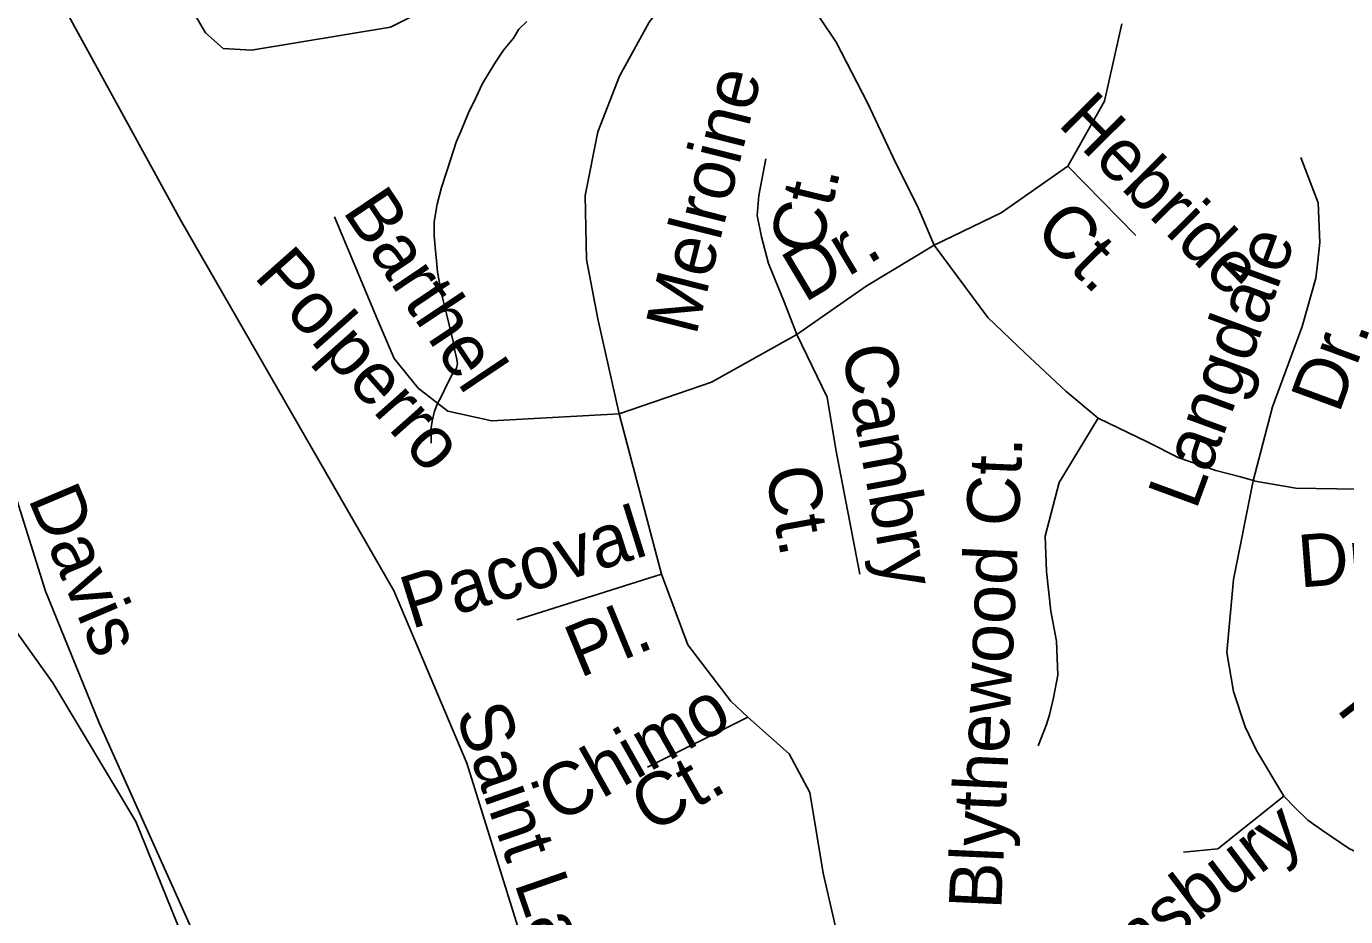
# Model space of a CAD drawing. Extents: x 2001466 to 2224147, y 644118 to 847247.
# Drawn here: x 2045751 to 2048135, y 735436 to 737044 of the extents above; entities that cross this region are included whole.
import ezdxf

# ---------------------------------------------------------------- set-up
doc = ezdxf.new("R2010")
doc.units = 0
for name, color, linetype in [('Exist Hydrographic Misc Water Feature', 7, 'Continuous'), ('Exist Railroad Mainline', 7, 'Continuous'), ('Exist Road Non-System Type 51', 7, 'Continuous'), ('Exist Road Non-System Type 51 Label', 7, 'Continuous'), ('Exist Road Secondary Type 51 Attributed', 7, 'Continuous'), ('Exist Road Secondary Type 51 Label', 7, 'Continuous')]:
    doc.layers.add(name, color=color, linetype=linetype)

msp = doc.modelspace()

# ---------------------------------------------------------------- linework, layer by layer
at = {"layer": 'Exist Hydrographic Misc Water Feature'}
for points in [[(2046482.3, 736290.9), (2046481.9, 736304.7), (2046482.3, 736318.9), (2046483.8, 736330.8), (2046488.1, 736348.8), (2046493.8, 736362.9), (2046500.2, 736374.9), (2046511.7, 736398.7), (2046519.9, 736414.9), (2046527.9, 736426.7), (2046529.7, 736435), (2046527.9, 736445), (2046523.8, 736463.1), (2046521.9, 736474.7), (2046509.8, 736524.8), (2046503.7, 736548.8), (2046499.4, 736566.9), (2046493.6, 736600.7), (2046491.4, 736620.9), (2046489.3, 736644.7), (2046487.5, 736666.9), (2046487.3, 736690.9), (2046493, 736722.9), (2046501, 736752.9), (2046509.2, 736778.8), (2046517, 736802.8), (2046527, 736834.9), (2046537.1, 736856.9), (2046548.8, 736886.8), (2046562.9, 736915), (2046574.8, 736940.8), (2046586.7, 736960.9), (2046598.6, 736979), (2046613, 737000.8), (2046630.6, 737022.9), (2046640.6, 737039.2), (2046654.8, 737052.8)], [(2045520.6, 736303), (2045615, 736113.7), (2045798.1, 735858)], [(2045520.6, 736303), (2045615, 736113.7), (2045798.1, 735858)], [(2045798.1, 735858), (2045948.2, 735608), (2046078.2, 735287)], [(2045798.1, 735858), (2045948.2, 735608), (2046078.2, 735287)]]:
    msp.add_lwpolyline(points, dxfattribs=at)
at = {"layer": 'Exist Railroad Mainline'}
msp.add_lwpolyline([(2044852, 738852.1), (2044934.6, 738702.3), (2045475.8, 737702.5), (2046029.7, 736693.6), (2046415.7, 736022.5), (2046415.9, 736022.1), (2046546.4, 735713.2), (2046633.3, 735435), (2046650.9, 735378.6), (2046651, 735378.1), (2046692.8, 735099.6), (2046708.5, 734902), (2046708.5, 734901.6), (2046692.8, 734577.4), (2046661.8, 734347.9), (2046630.1, 734113.1), (2046483.8, 733489.4), (2046365.4, 732962.5), (2046280.3, 732583.6), (2045940.8, 731105), (2045593.1, 729582.8)], dxfattribs=at)
at = {"layer": 'Exist Road Non-System Type 51'}
msp.add_line((2047632.4, 736791.4), (2047755.2, 736666), dxfattribs=at)
for points in [[(2046523.1, 737538.3), (2046577.9, 737459.8), (2046607.8, 737362.7), (2046601.2, 737252.9), (2046533, 737127.2), (2046488.2, 737082.3), (2046408.4, 737042.4), (2046157.4, 737000.8), (2046105.9, 737004.1), (2046074.3, 737032.4), (2046026.2, 737115.5), (2045964.7, 737250.3), (2045963, 737320.1), (2045987.9, 737398.3)], [(2047075.8, 737243.3), (2046986.3, 737184.4), (2046927.5, 737117.9), (2046876.3, 737051.4), (2046822.6, 736954.1), (2046783.3, 736853.3), (2046760.2, 736738.2), (2046762.8, 736623), (2046783.3, 736515.6), (2046821.6, 736344.1)], [(2047391.1, 736648.6), (2047362.9, 736715.1), (2047316.9, 736807.3), (2047270.9, 736904.5), (2047213.9, 737015.5), (2047126.9, 737146), (2047075.8, 737243.3)], [(2047730.4, 737048.8), (2047698.9, 736909.1), (2047632.4, 736791.4)], [(2047143, 736487.4), (2047120, 736546.3), (2047091.9, 736615.4), (2047079.1, 736664), (2047071.4, 736702.3), (2047074, 736738.2), (2047086.8, 736804.7)], [(2047967.7, 736222.8), (2048002.3, 736356.7), (2048055.8, 736502.1), (2048081, 736589.4), (2048083.8, 736614.6), (2048088.2, 736653.6), (2048085.2, 736725.2), (2048053.9, 736807.3)], [(2047632.4, 736791.4), (2047512.3, 736707), (2047391.1, 736648.6)], [(2046821.6, 736344.1), (2046591.5, 736331.3), (2046512.2, 736349.2), (2046458.5, 736390.2), (2046415, 736443.9), (2046384.4, 736515.6), (2046307.6, 736699.8)], [(2047391.1, 736648.6), (2047268.3, 736574.4), (2047143, 736487.4)], [(2047687.7, 736336.4), (2047628.9, 736385.1), (2047554.7, 736454.1), (2047488.2, 736518.1), (2047391.1, 736648.6)], [(2047967.7, 736222.8), (2048044.4, 736210), (2048192.7, 736207.5), (2048297.5, 736217.7), (2048371.7, 736230.5), (2048502.9, 736275.9), (2048558.3, 736299.6), (2048729.7, 736396.8), (2048837.1, 736455.7), (2048989.1, 736533.6)], [(2047143, 736487.4), (2046988.8, 736401.2), (2046821.6, 736344.1)], [(2047143, 736487.4), (2047197.7, 736374.3), (2047213.1, 736279.6), (2047256.6, 736054.5)], [(2046821.6, 736344.1), (2046898.2, 736054.6)], [(2047687.7, 736336.4), (2047617.1, 736220.3), (2047591.5, 736123), (2047594.1, 736059.1), (2047601.8, 735987.4), (2047612, 735933.7), (2047614.5, 735872.3), (2047606.9, 735831.3), (2047599.2, 735800.6), (2047594.1, 735782.7), (2047578.7, 735744.4)], [(2047970.2, 736222.8), (2047944.7, 736230.5), (2047899.9, 736241.8), (2047833.4, 736264.8), (2047777.2, 736292.9), (2047687.7, 736336.4)], [(2048022.8, 735653.3), (2047973.4, 735735.7), (2047952.8, 735778.9), (2047932.2, 735842.8), (2047919.9, 735912.8), (2047932.2, 736044.7), (2047967.7, 736222.8)], [(2046898.2, 736054.6), (2046637, 735971.9)], [(2046898.2, 736054.6), (2046946.1, 735926.6), (2047023.4, 735825.2), (2047054.3, 735796.4)], [(2047054.3, 735796.4), (2046873.1, 735705.8)], [(2047054.3, 735796.4), (2047128.9, 735729.8), (2047166.2, 735660.4), (2047190.2, 735514.3), (2047216.9, 735399.7), (2047256.8, 735343.7), (2047347.4, 735229), (2047376.7, 735157), (2047395.4, 735058.3)], [(2048022.8, 735653.3), (2047903.4, 735558.5), (2047841.6, 735552.3)], [(2048360.1, 735490.1), (2048248.9, 735508.6), (2048197.4, 735533.4), (2048141.8, 735558.1), (2048092.8, 735591.5), (2048066.1, 735610), (2048043.4, 735632.7), (2048022.8, 735653.3)]]:
    msp.add_lwpolyline(points, dxfattribs=at)
at = {"layer": 'Exist Road Secondary Type 51 Attributed'}
msp.add_lwpolyline([(2046304.5, 732968.3), (2046438.2, 733538), (2046537.9, 734002.6), (2046597.5, 734285.2), (2046600.7, 734373.8), (2046594.3, 734457.6), (2046573.3, 734548.5), (2046525.1, 734632.3), (2046446.2, 734740.2), (2046341.6, 734869), (2046241.8, 735003.5), (2046182.3, 735137.1), (2046095.4, 735311.1), (2045881.4, 735786.9), (2045784.8, 736023.7), (2045723.7, 736219.3), (2045677, 736451.2), (2045630.3, 736729), (2045577.2, 736877.2), (2045509.6, 737001.2), (2045384.1, 737167.8)], dxfattribs=at)

# ---------------------------------------------------------------- texts
at = {"layer": 'Exist Road Non-System Type 51 Label'}
for s, rotation, p in [('Melroine', 75.8517, (2046960.6, 736483.3)), ('Hebride', 314.7706, (2047612.7, 736866.5)), ('Ct.', 76.2482, (2047183.7, 736625.6)), ('Barthel', 303.8292, (2046320.6, 736710.3)), ('Ct.', 314.7706, (2047568.7, 736672.1)), ('Dr.', 30.9638, (2047156.7, 736543.9)), ('Langdale', 69.7982, (2047864.2, 736168.4)), ('Polperro', 311.5403, (2046159.8, 736591.5)), ('Dr.', 69.7982, (2048122.5, 736342.7)), ('Cambry', 280.4007, (2047223.7, 736461.9)), ('Blythewood Ct.', 87.4039, (2047512.2, 735447.9)), ('Ct.', 280.4007, (2047085.5, 736242.2)), ('Pacoval', 17.3842, (2046445.9, 735954.9)), ('Dr.', 4.4241, (2048052, 736030.3)), ('Pl.', 22.4304, (2046750.8, 735866.5)), ('Pl.', 307.8355, (2048116.4, 735810.9)), ('Saint Lazare Dr.', 289.1088, (2046525.3, 735803.5)), ('Chimo', 29.4339, (2046710.6, 735603.1)), ('Ct.', 29.4339, (2046878.5, 735585.2)), ('Pennsbury', 37.1604, (2047579.5, 735208))]:
    msp.add_text(s, height=95, rotation=rotation, dxfattribs=at).set_placement(p)
at = {"layer": 'Exist Road Secondary Type 51 Label'}
msp.add_text('Davis', height=95, rotation=292.9301, dxfattribs=at).set_placement((2045752.8, 736191.1))

doc.saveas('drawing.dxf')
